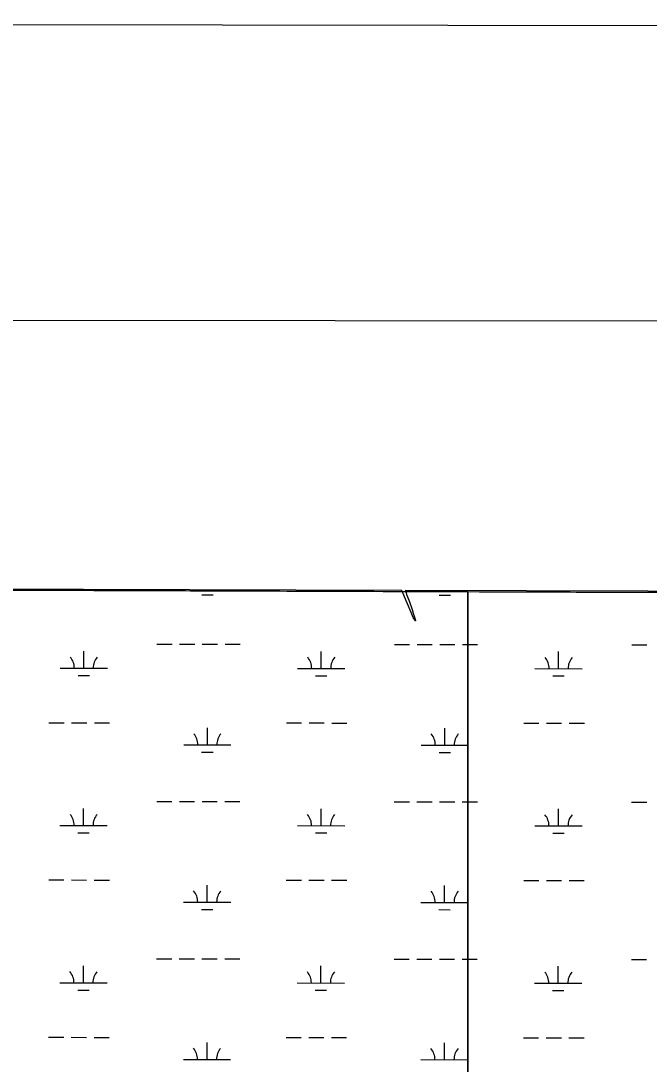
# Model space of a CAD drawing. Extents: x 3148686 to 3186545, y 916144 to 941516.
# Drawn here: x 3157617 to 3158945, y 938726 to 940933 of the extents above; entities that cross this region are included whole.
import ezdxf

# ---------------------------------------------------------------- set-up
doc = ezdxf.new("R2010")
doc.units = 0
for name, color, linetype in [('G-ANNO-NPLT', 7, 'Continuous'), ('V-ANNO-SYMB', 7, 'Continuous'), ('V-GRID-FRAM', 7, 'Continuous'), ('V-SITE-VEGE', 7, 'Continuous'), ('V-WETL-SWMP', 7, 'Continuous')]:
    doc.layers.add(name, color=color, linetype=linetype)

msp = doc.modelspace()

# ---------------------------------------------------------------- linework, layer by layer
at = {"layer": 'G-ANNO-NPLT'}
msp.add_lwpolyline([(3149269.6, 916765.9), (3185936.3, 916727.2), (3185961.7, 940893.9), (3149295.1, 940932.5)], close=True, dxfattribs=at)
at = {"layer": 'V-ANNO-SYMB'}
msp.add_lwpolyline([(3152020.4, 917388), (3185103.6, 917353.2), (3185127.8, 940269.7), (3152044.6, 940304.6), (3152020.4, 917388)], dxfattribs=at)
at = {"layer": 'V-GRID-FRAM'}
msp.add_lwpolyline([(3152987.2, 939742.7), (3184296.3, 939644.8), (3184247.4, 921455.8), (3152922.4, 921553.7), (3152987.2, 939742.7)], dxfattribs=at)
at = {"layer": 'V-SITE-VEGE'}
for p, q in [((3158561.4, 939725.3), (3156628.9, 939731.3)), ((3159198.7, 939723.3), (3158561.4, 939725.3)), ((3158561.4, 939725.3), (3158561.4, 934035.8)), ((3158561.4, 934035.8), (3158561.4, 939725.3))]:
    msp.add_line(p, q, dxfattribs=at)
at = {"layer": 'V-WETL-SWMP'}
for p, q in [((3157999.3, 939718.9), (3158023.3, 939718.8)), ((3158501.3, 939718.3), (3158525.3, 939718.3)), ((3157904.4, 939614.3), (3157936.4, 939614.3)), ((3157952.4, 939614.3), (3157984.4, 939614.2)), ((3158000.4, 939614.2), (3158032.4, 939614.2)), ((3158048.4, 939614.2), (3158080.4, 939614.1)), ((3158406.3, 939613.8), (3158438.3, 939613.8)), ((3158454.3, 939613.7), (3158486.3, 939613.7)), ((3158502.3, 939613.7), (3158534.3, 939613.6)), ((3158550.3, 939613.6), (3158582.3, 939613.6)), ((3158908.2, 939613.3), (3158940.2, 939613.2)), ((3157749.7, 939563.7), (3157749.8, 939599.7)), ((3158251.7, 939563.2), (3158251.7, 939599.2)), ((3158753.6, 939562.7), (3158753.6, 939598.7)), ((3157699.7, 939563.8), (3157799.7, 939563.7)), ((3158201.7, 939563.3), (3158301.7, 939563.2)), ((3158703.6, 939562.7), (3158803.6, 939562.6)), ((3157737.7, 939548.3), (3157761.7, 939548.3)), ((3158239.6, 939547.8), (3158263.6, 939547.8)), ((3158741.5, 939547.3), (3158765.5, 939547.2)), ((3157676.2, 939448.4), (3157708.2, 939448.3)), ((3157724.2, 939448.3), (3157756.2, 939448.3)), ((3157772.2, 939448.3), (3157804.2, 939448.2)), ((3158011, 939401.6), (3158011.1, 939437.6)), ((3158178.1, 939447.9), (3158210.1, 939447.8)), ((3158226.1, 939447.8), (3158258.1, 939447.8)), ((3158274.1, 939447.7), (3158306.1, 939447.7)), ((3158512.9, 939401.1), (3158513, 939437.1)), ((3158680, 939447.3), (3158712, 939447.3)), ((3158728, 939447.3), (3158760, 939447.2)), ((3158776, 939447.2), (3158808, 939447.2)), ((3157961, 939401.6), (3158061, 939401.5)), ((3157999, 939386.2), (3158023, 939386.2)), ((3158462.9, 939401.1), (3158562.9, 939401)), ((3158500.9, 939385.6), (3158524.9, 939385.6)), ((3157904, 939281.6), (3157936, 939281.6)), ((3157952, 939281.6), (3157984, 939281.6)), ((3158000, 939281.5), (3158032, 939281.5)), ((3158048, 939281.5), (3158080, 939281.5)), ((3158406, 939281.1), (3158438, 939281.1)), ((3158454, 939281.1), (3158486, 939281)), ((3158502, 939281), (3158534, 939281)), ((3158550, 939281), (3158582, 939280.9)), ((3158907.9, 939280.6), (3158939.9, 939280.5)), ((3157749.4, 939231.1), (3157749.4, 939267.1)), ((3158251.3, 939230.5), (3158251.3, 939266.5)), ((3158753.2, 939230), (3158753.3, 939266)), ((3157699.4, 939231.1), (3157799.4, 939231)), ((3157737.4, 939215.6), (3157761.4, 939215.6)), ((3158201.3, 939230.6), (3158301.3, 939230.5)), ((3158239.3, 939215.1), (3158263.3, 939215.1)), ((3158703.2, 939230.1), (3158803.2, 939229.9)), ((3158741.2, 939214.6), (3158765.2, 939214.6)), ((3157675.9, 939115.7), (3157707.9, 939115.7)), ((3157723.9, 939115.7), (3157755.9, 939115.6)), ((3157771.9, 939115.6), (3157803.9, 939115.6)), ((3158010.7, 939068.9), (3158010.7, 939104.9)), ((3158177.8, 939115.2), (3158209.8, 939115.1)), ((3158225.8, 939115.1), (3158257.8, 939115.1)), ((3158273.8, 939115.1), (3158305.8, 939115)), ((3158512.6, 939068.4), (3158512.6, 939104.4)), ((3158679.7, 939114.6), (3158711.7, 939114.6)), ((3158727.7, 939114.6), (3158759.7, 939114.6)), ((3158775.7, 939114.5), (3158807.7, 939114.5)), ((3157960.7, 939069), (3158060.7, 939068.9)), ((3158462.6, 939068.4), (3158562.6, 939068.3)), ((3157998.6, 939053.5), (3158022.6, 939053.5)), ((3158500.6, 939053), (3158524.6, 939052.9)), ((3157903.7, 938949), (3157935.7, 938948.9)), ((3157951.7, 938948.9), (3157983.7, 938948.9)), ((3157999.7, 938948.9), (3158031.7, 938948.8)), ((3158047.7, 938948.8), (3158079.7, 938948.8)), ((3158405.6, 938948.4), (3158437.6, 938948.4)), ((3158453.6, 938948.4), (3158485.6, 938948.3)), ((3158501.6, 938948.3), (3158533.6, 938948.3)), ((3158549.6, 938948.3), (3158581.6, 938948.2)), ((3158907.5, 938947.9), (3158939.5, 938947.9)), ((3157749, 938898.4), (3157749.1, 938934.4)), ((3158251, 938897.9), (3158251, 938933.9)), ((3158752.9, 938897.3), (3158752.9, 938933.3)), ((3157699, 938898.4), (3157799, 938898.3)), ((3157737, 938883), (3157761, 938882.9)), ((3158201, 938897.9), (3158301, 938897.8)), ((3158238.9, 938882.4), (3158262.9, 938882.4)), ((3158702.9, 938897.4), (3158802.9, 938897.3)), ((3158740.8, 938881.9), (3158764.8, 938881.9)), ((3157675.5, 938783), (3157707.5, 938783)), ((3157723.5, 938783), (3157755.5, 938782.9)), ((3157771.5, 938782.9), (3157803.5, 938782.9)), ((3158010.3, 938736.2), (3158010.4, 938772.2)), ((3158177.4, 938782.5), (3158209.4, 938782.5)), ((3158225.4, 938782.4), (3158257.4, 938782.4)), ((3158273.4, 938782.4), (3158305.4, 938782.4)), ((3158512.2, 938735.7), (3158512.3, 938771.7)), ((3158679.3, 938782), (3158711.3, 938781.9)), ((3158727.3, 938781.9), (3158759.3, 938781.9)), ((3158775.3, 938781.9), (3158807.3, 938781.8)), ((3157960.3, 938736.3), (3158060.3, 938736.2)), ((3158462.2, 938735.8), (3158562.2, 938735.7))]:
    msp.add_line(p, q, dxfattribs=at)
msp.add_lwpolyline([(3159198.7, 939725.7), (3158429.3, 939728.1), (3158431.3, 939722.7), (3158432.2, 939719.8), (3158434.1, 939714.5), (3158438, 939703.6), (3158443.7, 939687.7), (3158446.3, 939680.2), (3158449.9, 939669.4), (3158450.6, 939667.2), (3158451, 939664.7), (3158450.8, 939664), (3158450.4, 939664), (3158449.8, 939664.5), (3158448.9, 939666.2), (3158447.6, 939668.5), (3158446.3, 939671), (3158443.3, 939677.8), (3158441.8, 939681.1), (3158434, 939699.6), (3158431.3, 939705.9), (3158426.2, 939717.9), (3158422, 939728.1), (3156627, 939733.8)], dxfattribs=at)
for centre, start, end in [((3157694.5, 939564.3), 359.1678, 40.7115), ((3157805, 939564.2), 139.1678, 180.7115), ((3158196.4, 939563.7), 359.1678, 40.7115), ((3158306.9, 939563.6), 139.1678, 180.7115), ((3158698.3, 939563.2), 359.1678, 40.7115), ((3158808.8, 939563.1), 139.1678, 180.7115), ((3157955.8, 939402.1), 359.1678, 40.7115), ((3158066.3, 939402), 139.1678, 180.7115), ((3158457.7, 939401.6), 359.1678, 40.7115), ((3158568.2, 939401.5), 139.1678, 180.7115), ((3157694.2, 939231.6), 359.1678, 40.7115), ((3157804.6, 939231.5), 139.1678, 180.7115), ((3158196.1, 939231.1), 359.1678, 40.7115), ((3158306.6, 939230.9), 139.1678, 180.7115), ((3158698, 939230.5), 359.1678, 40.7115), ((3158808.5, 939230.4), 139.1678, 180.7115), ((3157955.4, 939069.5), 359.1678, 40.7115), ((3158065.9, 939069.3), 139.1678, 180.7115), ((3158457.3, 939068.9), 359.1678, 40.7115), ((3158567.8, 939068.8), 139.1678, 180.7115), ((3157693.8, 938898.9), 359.1678, 40.7115), ((3157804.3, 938898.8), 139.1678, 180.7115), ((3158195.7, 938898.4), 359.1678, 40.7115), ((3158306.2, 938898.3), 139.1678, 180.7115), ((3158697.6, 938897.9), 359.1678, 40.7115), ((3158808.1, 938897.7), 139.1678, 180.7115), ((3157955.1, 938736.8), 359.1678, 40.7115), ((3158065.6, 938736.7), 139.1678, 180.7115), ((3158457, 938736.3), 359.1678, 40.7115), ((3158567.5, 938736.1), 139.1678, 180.7115)]:
    msp.add_arc(centre, 35.2, start, end, dxfattribs=at)

doc.saveas('drawing.dxf')
